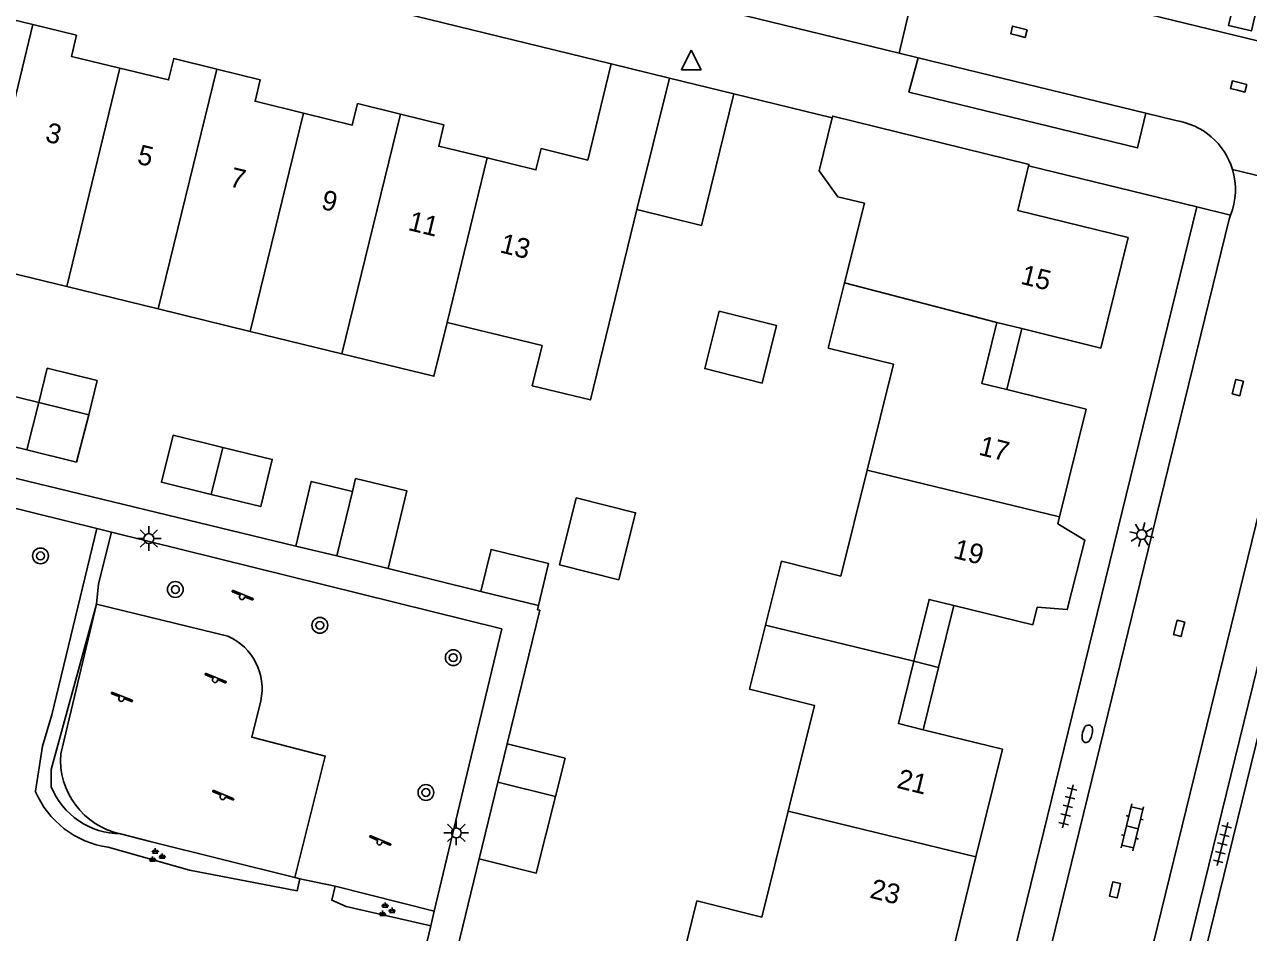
# Model space of a CAD drawing. Extents: x 128000 to 131008, y 398996 to 402500.
# Drawn here: x 128428.7 to 128490.8, y 399080.3 to 399126.4 of the extents above; entities that cross this region are included whole.
import ezdxf

# ---------------------------------------------------------------- set-up
doc = ezdxf.new("R2010")
doc.units = 0
for name, color, linetype in [('gg-afsc-erfafscheiding', 7, 'Continuous'), ('gg-afsc-muur', 7, 'Continuous'), ('gg-anno-huisnummerreeks BGT', 7, 'Continuous'), ('gg-bbg-bijgebouw', 7, 'Continuous'), ('gg-bbg-gedigitaliseerde bebouwing', 7, 'Continuous'), ('gg-bbg-gedigitaliseerde bijgebouw', 7, 'Continuous'), ('gg-bbg-hoofdgebouw', 7, 'Continuous'), ('gg-bbg-luifel en loopbrug', 7, 'Continuous'), ('gg-bbg-tussenscheiding', 7, 'Continuous'), ('gg-knt-onverhard', 7, 'Continuous'), ('gg-knt-verharding', 7, 'Continuous'), ('gg-knt-verharding nz', 7, 'Continuous'), ('gt-grn-groengrens', 7, 'Continuous'), ('gt-grn-weggrens', 7, 'Continuous'), ('gt-symb-boom', 7, 'Continuous'), ('gt-symb-brandkraan', 7, 'Continuous'), ('gt-symb-groenvak', 7, 'Continuous'), ('gt-symb-klinker verharding', 7, 'Continuous'), ('gt-symb-kolk', 7, 'Continuous'), ('gt-symb-lichtmast', 7, 'Continuous'), ('gt-symb-speelvoorziening', 7, 'Continuous'), ('gt-symb-tegel verharding', 7, 'Continuous'), ('gt-symb-waterafsluiter', 7, 'Continuous')]:
    doc.layers.add(name, color=color, linetype=linetype)

# ---------------------------------------------------------------- blocks, each defined once
blk = doc.blocks.new('gt0-KOLK')
at = {"layer": 'gt-symb-kolk'}
blk.add_lwpolyline([(0, 0), (0.375, 0), (0.375, 0.4), (-0.375, 0.4), (-0.375, 0), (0, 0)], dxfattribs=at)
blk = doc.blocks.new('gt0-TEG1')
at = {"layer": 'gt-symb-tegel verharding'}
for p, q in [((-1.125, 0), (1.125, 0)), ((-0.9, -0.25), (-0.9, 0.25)), ((-0.45, -0.25), (-0.45, 0.25)), ((0, -0.25), (0, 0.25)), ((0.45, -0.25), (0.45, 0.25)), ((0.9, -0.25), (0.9, 0.25))]:
    blk.add_line(p, q, dxfattribs=at)
blk = doc.blocks.new('gt0-BR')
at = {"layer": 'gt-symb-brandkraan'}
for centre, radius, start, end in [((-0.244, 0), 0.206, 107.56694, 252.43307), ((0.599, -2.664), 3, 106.89205, 107.56694), ((0, -0.691), 0.938, 73.10799, 106.89205), ((-0.599, -2.664), 3, 72.43309, 73.10799), ((0.244, 0), 0.206, 287.56695, 72.43309), ((0.599, 2.664), 3, 252.43307, 253.10797), ((0, 0.691), 0.938, 253.10797, 286.89206), ((-0.599, 2.664), 3, 286.89206, 287.56695)]:
    blk.add_arc(centre, radius, start, end, dxfattribs=at)
blk = doc.blocks.new('gt0-KL1')
at = {"layer": 'gt-symb-klinker verharding'}
for p, q in [((-1.15, 0.3), (1.15, 0.3)), ((-1, -0.3), (-1, 0.3)), ((-0.5, 0.3), (-0.5, 0.45)), ((0, -0.3), (0, 0.3)), ((0.5, 0.3), (0.5, 0.45)), ((1, -0.3), (1, 0.3)), ((-1.15, -0.3), (1.15, -0.3)), ((-0.5, -0.45), (-0.5, -0.3)), ((0.5, -0.45), (0.5, -0.3))]:
    blk.add_line(p, q, dxfattribs=at)
blk = doc.blocks.new('gt0-LMAST')
at = {"layer": 'gt-symb-lichtmast'}
for p, q in [((-0.005, 0.246), (-0.005, 0.621)), ((-0.182, 0.173), (-0.447, 0.438)), ((0.172, 0.173), (0.437, 0.438)), ((-0.255, -0.004), (-0.63, -0.004)), ((-0.182, -0.181), (-0.447, -0.446)), ((-0.005, -0.254), (-0.005, -0.629)), ((0.437, -0.446), (0.172, -0.181)), ((0.245, -0.004), (0.62, -0.004))]:
    blk.add_line(p, q, dxfattribs=at)
blk.add_circle((-0.005, -0.004), 0.25, dxfattribs=at)
blk = doc.blocks.new('gt0-WAFSL')
at = {"layer": 'gt-symb-waterafsluiter'}
for p, q in [((-0.5, -0.333), (0, 0.667)), ((0, 0.667), (0.5, -0.333)), ((0.5, -0.333), (-0.5, -0.333))]:
    blk.add_line(p, q, dxfattribs=at)
blk = doc.blocks.new('gt0-BOOM')
at = {"layer": 'gt-symb-boom'}
for radius in [0.4, 0.2]:
    blk.add_circle((0, 0), radius, dxfattribs=at)
blk = doc.blocks.new('gt0-SV')
at = {"layer": 'gt-symb-speelvoorziening'}
for p, q in [((-0.477, 0.255), (-0.08, 0.096)), ((0.542, -0.076), (-0.449, 0.324)), ((0.125, 0.014), (0.515, -0.143))]:
    blk.add_line(p, q, dxfattribs=at)
for centre, radius, start, end in [((-0.466, 0.291), 0.0369, 63.6251, 252.66016), ((-0.002, -0.005), 0.128, 127.68665, 8.59861), ((0.531, -0.111), 0.0363, 243.50852, 72.54358)]:
    blk.add_arc(centre, radius, start, end, dxfattribs=at)
blk = doc.blocks.new('gt0-GRVAK')
at = {"layer": 'gt-symb-groenvak'}
for p, q in [((-0.11, 0.189), (-0.228, 0.24)), ((-0.182, 0.153), (0.088, 0.153)), ((-0.091, 0.211), (-0.156, 0.322)), ((-0.047, 0.214), (-0.047, 0.393)), ((-0.004, 0.211), (0.061, 0.322)), ((0.015, 0.189), (0.133, 0.24)), ((0.262, -0.052), (0.197, 0.059)), ((0.305, -0.049), (0.305, 0.13)), ((0.349, -0.052), (0.414, 0.059)), ((-0.245, -0.228), (-0.363, -0.177)), ((-0.318, -0.264), (-0.047, -0.264)), ((-0.226, -0.206), (-0.291, -0.095)), ((-0.183, -0.203), (-0.183, -0.024)), ((-0.139, -0.206), (-0.074, -0.095)), ((-0.12, -0.228), (-0.002, -0.177)), ((0.243, -0.074), (0.125, -0.023)), ((0.17, -0.11), (0.441, -0.11)), ((0.368, -0.074), (0.486, -0.023))]:
    blk.add_line(p, q, dxfattribs=at)

msp = doc.modelspace()

# ---------------------------------------------------------------- linework, layer by layer
at = {"layer": 'gg-afsc-erfafscheiding'}
msp.add_lwpolyline([(128442.446, 399099.932), (128423.884, 399104.419), (128424.31, 399105.852)], dxfattribs=at)
at = {"layer": 'gg-afsc-muur'}
for p, q in [((128469.652, 399121.636), (128464.659, 399122.857)), ((128451.84, 399097.63), (128447.132, 399098.799)), ((128453.168, 399089.912), (128454.818, 399096.677)), ((128448.969, 399072.695), (128451.747, 399084.083))]:
    msp.add_line(p, q, dxfattribs=at)
at = {"layer": 'gg-bbg-bijgebouw'}
for p, q in [((128461.405, 399123.652), (128464.659, 399122.857)), ((128463.028, 399116.184), (128464.659, 399122.857)), ((128459.74, 399116.988), (128463.028, 399116.184)), ((128429.413, 399107.204), (128426.9, 399107.82)), ((128431.96, 399106.58), (128429.413, 399107.204)), ((128426.31, 399105.41), (128428.814, 399104.801)), ((128445.328, 399102.702), (128444.53, 399099.428)), ((128447.132, 399098.799), (128444.53, 399099.428)), ((128454.75, 399096.92), (128451.84, 399097.63))]:
    msp.add_line(p, q, dxfattribs=at)
for points in [[(128428.814, 399104.801), (128431.33, 399104.19), (128431.96, 399106.58)], [(128438.755, 399104.934), (128436.24, 399105.55), (128435.64, 399103.17), (128438.156, 399102.55)], [(128438.156, 399102.55), (128440.67, 399101.93), (128441.26, 399104.32), (128438.755, 399104.934)], [(128445.328, 399102.702), (128445.485, 399103.354), (128448.081, 399102.726), (128447.132, 399098.799)], [(128451.84, 399097.63), (128452.35, 399099.76), (128455.26, 399099.05), (128454.75, 399096.92)]]:
    msp.add_lwpolyline(points, dxfattribs=at)
at = {"layer": 'gg-bbg-gedigitaliseerde bebouwing'}
for p, q in [((128470.27, 399113.27), (128471.284, 399117.306)), ((128426.178, 399114.222), (128430.842, 399113.083)), ((128430.842, 399113.083), (128435.479, 399111.951)), ((128435.479, 399111.951), (128440.135, 399110.814)), ((128440.135, 399110.814), (128444.791, 399109.677)), ((128462.79, 399081.94), (128461.986, 399078.693))]:
    msp.add_line(p, q, dxfattribs=at)
for points in [[(128469.652, 399121.636), (128468.991, 399118.952), (128469.934, 399117.642), (128471.284, 399117.306)], [(128459.74, 399116.988), (128457.39, 399107.338), (128454.44, 399108.056), (128454.936, 399110.093), (128450.123, 399111.267)], [(128444.791, 399109.677), (128449.456, 399108.538), (128450.123, 399111.267)]]:
    msp.add_lwpolyline(points, dxfattribs=at)
at = {"layer": 'gg-bbg-gedigitaliseerde bijgebouw'}
for p, q in [((128452.694, 399087.969), (128453.168, 399089.912)), ((128455.617, 399087.234), (128452.694, 399087.969))]:
    msp.add_line(p, q, dxfattribs=at)
msp.add_lwpolyline([(128455.617, 399087.234), (128456.104, 399089.174), (128453.168, 399089.912)], dxfattribs=at)
at = {"layer": 'gg-bbg-hoofdgebouw'}
for p, q in [((128457.25, 399119.5), (128458.442, 399124.377)), ((128458.442, 399124.377), (128461.405, 399123.652)), ((128478, 399111.27), (128479.262, 399110.959)), ((128481.086, 399101.065), (128481.172, 399101.413))]:
    msp.add_line(p, q, dxfattribs=at)
for points in [[(128429.124, 399126.366), (128426.93, 399126.9), (128426.67, 399125.83), (128417.78, 399128.04)], [(128433.521, 399124.158), (128431.07, 399124.75), (128431.33, 399125.83), (128429.124, 399126.366)], [(128438.445, 399124.102), (128436.26, 399124.64), (128436, 399123.56), (128433.521, 399124.158)], [(128442.836, 399121.878), (128440.39, 399122.48), (128440.65, 399123.56), (128438.445, 399124.102)], [(128447.758, 399121.823), (128445.58, 399122.36), (128445.31, 399121.27), (128442.836, 399121.878)], [(128452.149, 399119.604), (128449.7, 399120.2), (128449.96, 399121.28), (128447.758, 399121.823)], [(128469.652, 399121.636), (128469.675, 399121.729), (128479.628, 399119.279), (128479.609, 399119.202)], [(128457.25, 399119.5), (128454.89, 399120.08), (128454.63, 399119), (128452.149, 399119.604)], [(128484.65, 399115.58), (128479.055, 399116.949), (128479.609, 399119.202)], [(128479.262, 399110.959), (128483.27, 399109.97), (128484.65, 399115.58)], [(128470.27, 399113.27), (128469.45, 399109.97), (128472.76, 399109.15), (128471.418, 399103.774)], [(128478.498, 399107.86), (128477.24, 399108.17), (128478, 399111.27)], [(128481.172, 399101.413), (128482.52, 399106.87), (128478.498, 399107.86)], [(128471.418, 399103.774), (128470.08, 399098.41), (128467.08, 399099.16), (128466.27, 399095.916)], [(128480.04, 399096.831), (128481.565, 399096.713), (128482.459, 399100.234), (128481.086, 399101.065)], [(128473.787, 399094.09), (128474.56, 399097.23), (128475.823, 399096.92)], [(128475.823, 399096.92), (128479.82, 399095.94), (128480.04, 399096.831)], [(128466.27, 399095.916), (128465.46, 399092.67), (128468.75, 399091.85), (128467.417, 399086.493)], [(128474.269, 399090.622), (128473.01, 399090.93), (128473.787, 399094.09)], [(128476.937, 399084.177), (128478.28, 399089.64), (128474.269, 399090.622)], [(128467.417, 399086.493), (128466.08, 399081.12), (128462.79, 399081.94)], [(128471.562, 399079.69), (128475.59, 399078.7), (128476.937, 399084.177)]]:
    msp.add_lwpolyline(points, dxfattribs=at)
at = {"layer": 'gg-bbg-luifel en loopbrug'}
for p, q in [((128479.262, 399110.959), (128478.498, 399107.86)), ((128429.413, 399107.204), (128429.839, 399108.953)), ((128429.839, 399108.953), (128432.387, 399108.332)), ((128432.387, 399108.332), (128431.96, 399106.58)), ((128444.53, 399099.428), (128442.446, 399099.932)), ((128475.823, 399096.92), (128475.046, 399093.771)), ((128473.787, 399094.09), (128475.046, 399093.771)), ((128475.046, 399093.771), (128474.269, 399090.622)), ((128451.747, 399084.083), (128452.694, 399087.969))]:
    msp.add_line(p, q, dxfattribs=at)
for points in [[(128463.919, 399111.835), (128466.829, 399111.104), (128466.098, 399108.195), (128463.188, 399108.926), (128463.919, 399111.835)], [(128442.446, 399099.932), (128443.238, 399103.208), (128445.328, 399102.702)], [(128456.675, 399102.371), (128459.682, 399101.616), (128458.829, 399098.221), (128455.822, 399098.977), (128456.675, 399102.371)], [(128451.747, 399084.083), (128454.642, 399083.355), (128455.617, 399087.234)]]:
    msp.add_lwpolyline(points, dxfattribs=at)
at = {"layer": 'gg-bbg-tussenscheiding'}
for p, q in [((128429.124, 399126.366), (128426.178, 399114.222)), ((128433.521, 399124.158), (128430.842, 399113.083)), ((128438.445, 399124.102), (128435.479, 399111.951)), ((128461.405, 399123.652), (128459.74, 399116.988)), ((128442.836, 399121.878), (128440.135, 399110.814)), ((128447.758, 399121.823), (128444.791, 399109.677)), ((128450.123, 399111.267), (128452.149, 399119.604)), ((128470.27, 399113.27), (128478, 399111.27)), ((128429.413, 399107.204), (128428.814, 399104.801)), ((128438.156, 399102.55), (128438.755, 399104.934)), ((128471.418, 399103.774), (128481.172, 399101.413)), ((128466.27, 399095.916), (128473.787, 399094.09)), ((128467.417, 399086.493), (128476.937, 399084.177))]:
    msp.add_line(p, q, dxfattribs=at)
at = {"layer": 'gg-knt-onverhard'}
for p, q in [((128432.347, 399096.992), (128430.529, 399089.406)), ((128439.009, 399095.36), (128432.347, 399096.992)), ((128433.57, 399085.337), (128435.071, 399084.963)), ((128435.071, 399084.963), (128442.397, 399083.137))]:
    msp.add_line(p, q, dxfattribs=at)
msp.add_lwpolyline([(128442.397, 399083.137), (128443.948, 399089.276), (128440.221, 399090.241), (128440.673, 399092.078)], dxfattribs=at)
for centre, radius, start, end in [((128437.845, 399092.707), 2.897, 347.46061, 66.31013), ((128434.392, 399089.122), 3.873, 175.79402, 257.75178)]:
    msp.add_arc(centre, radius, start, end, dxfattribs=at)
at = {"layer": 'gg-knt-verharding'}
for p, q in [((128473.046, 399124.921), (128474.173, 399129.691)), ((128491.211, 399125.55), (128474.173, 399129.691)), ((128460.487, 399127.985), (128473.046, 399124.921)), ((128473.046, 399124.921), (128474.011, 399124.686)), ((128487.07, 399121.5), (128485.549, 399121.871)), ((128479.609, 399119.202), (128488.13, 399117.12)), ((128433.108, 399100.633), (128432.355, 399100.82)), ((128450.943, 399087.572), (128449.475, 399081.421)), ((128449.298, 399080.682), (128449.475, 399081.421)), ((128444.947, 399062.443), (128449.298, 399080.682))]:
    msp.add_line(p, q, dxfattribs=at)
for points in [[(128418.628, 399131.2), (128419.36, 399133.93), (128458.442, 399124.377)], [(128490.028, 399127.488), (128491.182, 399127.215), (128490.905, 399126.047), (128489.751, 399126.32), (128490.028, 399127.488)], [(128485.549, 399121.871), (128485.132, 399120.117), (128473.543, 399122.944), (128474.011, 399124.686)], [(128432.355, 399100.82), (128422.71, 399103.21), (128418.11, 399116.07), (128413.12, 399117.39), (128413.47, 399116.45), (128409.21, 399114.89), (128429.612, 399059.08)], [(128488.13, 399117.12), (128467.74, 399033.9), (128414.93, 399014.48)], [(128497.822, 399117.087), (128475.65, 399026.8), (128463.742, 399022.426)], [(128485.245, 399076.965), (128486.971, 399076.522), (128496.98, 399117.294)], [(128480.15, 399077.186), (128489.77, 399116.511), (128489.85, 399116.699)], [(128433.108, 399100.633), (128452.89, 399095.73), (128450.943, 399087.572)], [(128454.818, 399096.677), (128454.699, 399096.705), (128454.75, 399096.92)]]:
    msp.add_lwpolyline(points, dxfattribs=at)
for centre, radius, start, end in [((128486.553, 399117.995), 3.543, 16.89848, 81.61377), ((128486.554, 399117.996), 3.542, 338.52579, 16.89496)]:
    msp.add_arc(centre, radius, start, end, dxfattribs=at)
at = {"layer": 'gg-knt-verharding nz'}
for p, q in [((128474.011, 399124.686), (128485.549, 399121.871)), ((128485.245, 399076.965), (128495.219, 399117.733))]:
    msp.add_line(p, q, dxfattribs=at)
at = {"layer": 'gt-grn-groengrens'}
for p, q in [((128433.108, 399100.633), (128432.441, 399098.014)), ((128432.441, 399098.014), (128432.347, 399096.992)), ((128442.397, 399083.137), (128442.653, 399083.066)), ((128442.653, 399083.066), (128444.439, 399082.693)), ((128444.439, 399082.693), (128449.475, 399081.421))]:
    msp.add_line(p, q, dxfattribs=at)
for points in [[(128429.244, 399087.511), (128429.611, 399089.791), (128430.088, 399091.384), (128432.355, 399100.82)], [(128432.347, 399096.992), (128430.044, 399088.601), (128430.039, 399087.734)], [(128442.653, 399083.066), (128442.521, 399082.456), (128437.056, 399083.499), (128432.931, 399084.666)], [(128444.439, 399082.693), (128444.276, 399081.978), (128445.001, 399081.667), (128449.298, 399080.682)]]:
    msp.add_lwpolyline(points, dxfattribs=at)
for centre, radius, start, end in [((128433.596, 399089.34), 4.721, 202.79221, 261.89808), ((128433.623, 399089.214), 3.877, 202.4386, 269.22058)]:
    msp.add_arc(centre, radius, start, end, dxfattribs=at)
at = {"layer": 'gt-grn-weggrens'}
for p, q in [((128495.219, 399117.733), (128489.943, 399119.025)), ((128489.85, 399116.699), (128488.13, 399117.12))]:
    msp.add_line(p, q, dxfattribs=at)

# ---------------------------------------------------------------- block references
at = {"layer": 'gt-symb-boom'}
for p in [(128429.506, 399099.433), (128436.345, 399097.731), (128443.67, 399095.914), (128450.435, 399094.273), (128449.049, 399087.437)]:
    msp.add_blockref('gt0-BOOM', p, dxfattribs=at)
at = {"layer": 'gt-symb-brandkraan', "rotation": 76.22785456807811}
msp.add_blockref('gt0-BR', (128482.582, 399090.416), dxfattribs=at)
at = {"layer": 'gt-symb-groenvak'}
for p in [(128435.375, 399084.217), (128447.028, 399081.473)]:
    msp.add_blockref('gt0-GRVAK', p, dxfattribs=at)
at = {"layer": 'gt-symb-klinker verharding', "rotation": 76.22785456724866}
msp.add_blockref('gt0-KL1', (128484.867, 399085.673), dxfattribs=at)
at = {"layer": 'gt-symb-kolk'}
for p, rotation in [((128479.067, 399125.809), -13.952823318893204), ((128490.208, 399123.034), -13.952823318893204), ((128490.409, 399107.919), 76.28353067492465), ((128487.435, 399095.714), 76.2835306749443), ((128484.182, 399082.455), 76.28353067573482)]:
    msp.add_blockref('gt0-KOLK', p, dxfattribs=dict(at, rotation=rotation))
at = {"layer": 'gt-symb-lichtmast'}
for p in [(128435.004, 399100.314), (128450.594, 399085.395)]:
    msp.add_blockref('gt0-LMAST', p, dxfattribs=at)
at = {"layer": 'gt-symb-lichtmast', "rotation": 76.28353067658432}
msp.add_blockref('gt0-LMAST', (128485.343, 399100.518), dxfattribs=at)
at = {"layer": 'gt-symb-speelvoorziening'}
for p in [(128439.725, 399097.35), (128438.357, 399093.146), (128433.604, 399092.19), (128438.74, 399087.212), (128446.697, 399084.917)]:
    msp.add_blockref('gt0-SV', p, dxfattribs=at)
at = {"layer": 'gt-symb-tegel verharding'}
for p, rotation in [((128481.599, 399086.734), 76.22785456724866), ((128489.434, 399084.828), 76.22785456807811)]:
    msp.add_blockref('gt0-TEG1', p, dxfattribs=dict(at, rotation=rotation))
at = {"layer": 'gt-symb-waterafsluiter'}
msp.add_blockref('gt0-WAFSL', (128462.501, 399124.407), dxfattribs=at)

# ---------------------------------------------------------------- texts
at = {"layer": 'gg-anno-huisnummerreeks BGT'}
for s, rotation, p in [('3', 346.4, (128429.7, 399120.451)), ('5', 346.5, (128434.357, 399119.327)), ('7', 346.2, (128439.037, 399118.178)), ('9', 346.2, (128443.691, 399117.034)), ('11', 346.4, (128448.095, 399115.959)), ('13', 346.3, (128452.749, 399114.827)), ('15', 346.2, (128479.153, 399113.235)), ('17', 346.1, (128477.031, 399104.57)), ('19', 346.1, (128475.739, 399099.338)), ('21', 346.2, (128472.879, 399087.684)), ('23', 346.2, (128471.509, 399082.111))]:
    msp.add_text(s, height=1, rotation=rotation, dxfattribs=at).set_placement(p)

doc.saveas('drawing.dxf')
